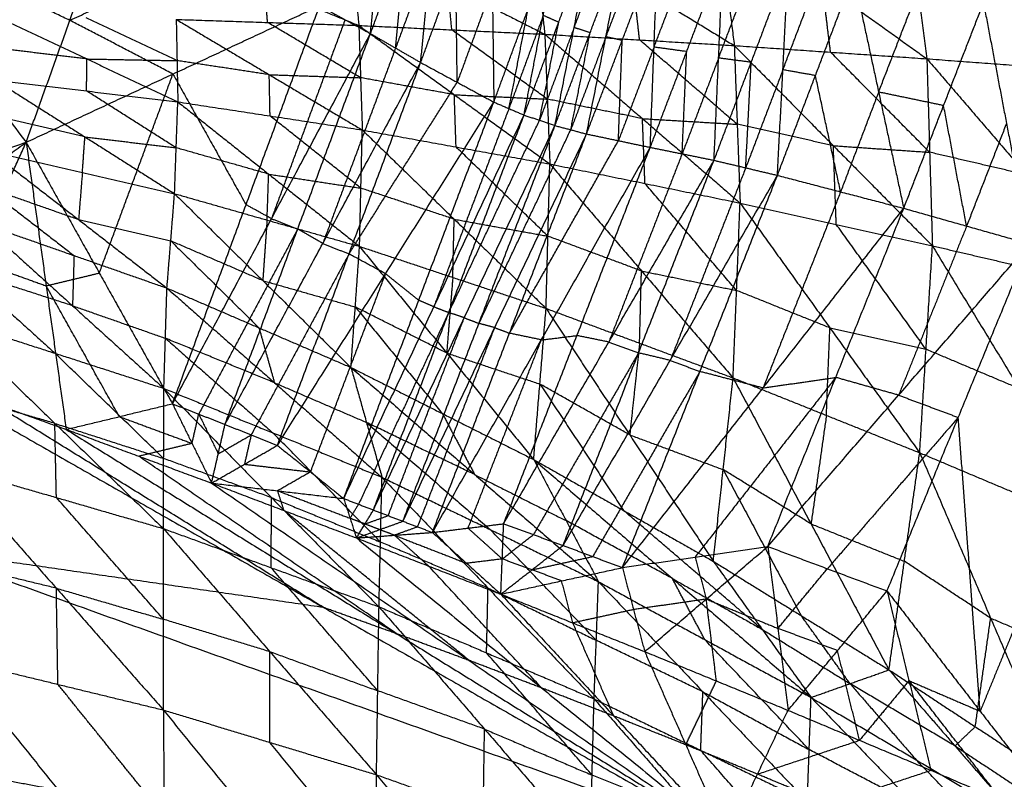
# Model space of a CAD drawing. Header units: millimetres. Extents: x -106 to 110, y -96 to 120.
# Tile 886 of 1020: x 36.03 to 41.65, y 104.63 to 108.97. Entities that reach past the tile are written whole.
import ezdxf

# ---------------------------------------------------------------- set-up
doc = ezdxf.new("R2010")
doc.units = ezdxf.units.MM
doc.header["$MEASUREMENT"] = 0
doc.layers.add('Default', color=7, linetype='Continuous', true_color=0x000000)

msp = doc.modelspace()

# ---------------------------------------------------------------- linework, layer by layer
at = {"layer": 'Default'}
for points in [[(34.152, 110.789, 13.6791), (35.1071, 109.5293, 13.4087), (36.0622, 108.2696, 13.1383)], [(38.0299, 108.8908, 13.569), (38.0939, 109.5363, 13.6383), (38.158, 110.1819, 13.7077)], [(38.0299, 108.8908, 13.569), (38.2355, 109.4472, 13.6426), (38.4411, 110.0037, 13.7161)], [(38.3167, 108.7256, 13.5598), (38.3789, 109.3646, 13.638), (38.4411, 110.0037, 13.7161)], [(38.3167, 108.7256, 13.5598), (38.5173, 109.2716, 13.6436), (38.7179, 109.8175, 13.7274)], [(38.7179, 109.8175, 13.7274), (38.7263, 109.1585, 13.639), (38.7348, 108.4995, 13.5507)], [(41.0852, 109.6829, 11.1274), (41.1475, 109.2149, 10.8186), (41.2097, 108.747, 10.5098)], [(41.0852, 109.6829, 11.1274), (41.7058, 109.1739, 10.8164), (42.3264, 108.6649, 10.5054)], [(36.0622, 108.2696, 13.1383), (36.3122, 108.9666, 13.3757), (36.5623, 109.6635, 13.6132)], [(38.7348, 108.4995, 13.5507), (38.9311, 109.032, 13.6473), (39.1274, 109.5645, 13.7438)], [(38.9077, 108.4254, 13.5496), (39.0176, 108.9949, 13.6467), (39.1274, 109.5645, 13.7438)], [(40.0121, 109.6052, 11.03), (40.0606, 109.2138, 10.7689), (40.1092, 108.8225, 10.5078)], [(40.0121, 109.6052, 11.03), (40.6109, 109.1761, 10.7699), (41.2097, 108.747, 10.5098)], [(36.3122, 108.9666, 13.3757), (35.7096, 109.2479, 13.3922), (35.1071, 109.5293, 13.4087)], [(38.955, 109.5278, 10.9303), (38.9907, 109.2075, 10.7136), (39.0263, 108.8871, 10.4969)], [(38.955, 109.5278, 10.9303), (39.5321, 109.1751, 10.719), (40.1092, 108.8225, 10.5078)], [(37.9148, 109.4505, 10.8286), (37.9391, 109.1939, 10.6521), (37.9635, 108.9374, 10.4756)], [(37.9148, 109.4505, 10.8286), (38.4706, 109.1688, 10.6627), (39.0263, 108.8871, 10.4969)], [(38.1733, 108.8082, 13.5644), (38.2044, 109.1277, 13.6035), (38.2355, 109.4472, 13.6426)], [(38.9077, 108.4254, 13.5496), (39.1056, 108.9556, 13.6476), (39.3034, 109.4858, 13.7456)], [(39.0845, 108.3651, 13.5502), (39.194, 108.9255, 13.6479), (39.3034, 109.4858, 13.7456)], [(39.194, 108.9255, 13.6479), (39.2944, 109.191, 13.696), (39.3948, 109.4564, 13.7441)], [(39.0845, 108.3651, 13.5502), (39.2853, 108.8961, 13.6464), (39.4861, 109.4271, 13.7426)], [(39.2647, 108.317, 13.5526), (39.3754, 108.8721, 13.6476), (39.4861, 109.4271, 13.7426)], [(39.3754, 108.8721, 13.6476), (39.4773, 109.1395, 13.6936), (39.5792, 109.4069, 13.7395)], [(36.3122, 108.9666, 13.3757), (36.7316, 109.1617, 13.4857), (37.151, 109.3568, 13.5956)], [(36.8885, 109.3745, 10.7241), (37.426, 109.1559, 10.5999), (37.9635, 108.9374, 10.4756)], [(38.3789, 109.3646, 13.638), (38.2761, 109.0864, 13.6012), (38.1733, 108.8082, 13.5644)], [(39.2647, 108.317, 13.5526), (39.4685, 108.8518, 13.6445), (39.6723, 109.3866, 13.7364)], [(39.6287, 108.2406, 13.5624), (39.6505, 108.8136, 13.6494), (39.6723, 109.3866, 13.7364)], [(39.6287, 108.2406, 13.5624), (39.8371, 108.788, 13.6423), (40.0455, 109.3354, 13.7222)], [(39.6505, 108.8136, 13.6494), (39.7547, 109.0873, 13.6893), (39.8589, 109.361, 13.7293)], [(39.9933, 108.1666, 13.5748), (40.0194, 108.751, 13.6485), (40.0455, 109.3354, 13.7222)], [(39.9933, 108.1666, 13.5748), (40.2058, 108.727, 13.643), (40.4183, 109.2873, 13.7113)], [(40.0194, 108.751, 13.6485), (40.1256, 109.0312, 13.6826), (40.2319, 109.3114, 13.7167)], [(40.3556, 108.0806, 13.5857), (40.387, 108.684, 13.6485), (40.4183, 109.2873, 13.7113)], [(38.5257, 108.6126, 13.5553), (38.5215, 108.9421, 13.5994), (38.5173, 109.2716, 13.6436)], [(40.3556, 108.0806, 13.5857), (40.5729, 108.651, 13.6446), (40.7903, 109.2214, 13.7036)], [(40.387, 108.684, 13.6485), (40.4956, 108.9692, 13.678), (40.6043, 109.2544, 13.7074)], [(40.7903, 109.2214, 13.7036), (40.9339, 108.5568, 13.6548), (41.0775, 107.8922, 13.606)], [(38.4949, 108.9123, 10.4862), (38.4827, 109.0405, 10.5745), (38.4706, 109.1688, 10.6627)], [(39.5678, 108.8548, 10.5023), (39.5499, 109.015, 10.6107), (39.5321, 109.1751, 10.719)], [(40.6594, 108.7847, 10.5088), (40.6352, 108.9804, 10.6394), (40.6109, 109.1761, 10.7699)], [(37.4417, 108.9547, 10.4589), (37.4338, 109.0553, 10.5294), (37.426, 109.1559, 10.5999)], [(38.7263, 109.1585, 13.639), (38.626, 108.8855, 13.5971), (38.5257, 108.6126, 13.5553)], [(40.9339, 108.5568, 13.6548), (41.0478, 108.8504, 13.6762), (41.1617, 109.1439, 13.6977)], [(36.0622, 108.2696, 13.1383), (36.9009, 108.6598, 13.3581), (37.7396, 109.0501, 13.5779)], [(36.8985, 106.7748, 12.6021), (37.3191, 107.9124, 13.09), (37.7396, 109.0501, 13.5779)], [(37.7396, 109.0501, 13.5779), (37.8848, 108.9704, 13.5735), (38.0299, 108.8908, 13.569)], [(41.0775, 107.8922, 13.606), (41.3053, 108.4793, 13.6489), (41.5331, 109.0664, 13.6918)], [(41.5331, 109.0664, 13.6918), (41.6647, 108.3776, 13.6587), (41.7962, 107.6888, 13.6256)], [(41.5331, 109.0664, 13.6918), (41.9031, 108.9785, 13.688), (42.2731, 108.8906, 13.6842)], [(38.8212, 108.4624, 13.5501), (38.8762, 108.7472, 13.5987), (38.9311, 109.032, 13.6473)], [(39.0176, 108.9949, 13.6467), (38.9194, 108.7287, 13.5984), (38.8212, 108.4624, 13.5501)], [(39.1056, 108.9556, 13.6476), (39.0616, 108.9753, 13.6472), (39.0176, 108.9949, 13.6467)], [(35.8898, 108.9911, 10.3954), (36.4094, 108.7459, 10.3346), (36.929, 108.5006, 10.2738)], [(36.9009, 108.6598, 13.3581), (36.6066, 108.8132, 13.3669), (36.3122, 108.9666, 13.3757)], [(36.9245, 108.7363, 10.358), (36.6647, 108.8589, 10.3884), (36.4049, 108.9816, 10.4188)], [(36.9199, 108.972, 10.4422), (36.9245, 108.7363, 10.358), (36.929, 108.5006, 10.2738)], [(36.9199, 108.972, 10.4422), (37.4417, 108.9547, 10.4589), (37.9635, 108.9374, 10.4756)], [(36.9199, 108.972, 10.4422), (37.4515, 108.656, 10.3492), (37.9831, 108.3401, 10.2561)], [(37.9733, 108.6387, 10.3659), (37.7075, 108.7967, 10.4124), (37.4417, 108.9547, 10.4589)], [(37.8848, 108.9704, 13.5735), (37.6745, 108.4016, 13.3295), (37.4642, 107.8328, 13.0856)], [(37.9635, 108.9374, 10.4756), (37.9733, 108.6387, 10.3659), (37.9831, 108.3401, 10.2561)], [(37.9635, 108.9374, 10.4756), (38.4949, 108.9123, 10.4862), (39.0263, 108.8871, 10.4969)], [(37.9635, 108.9374, 10.4756), (38.5092, 108.5415, 10.3467), (39.055, 108.1456, 10.2177)], [(38.9961, 108.3952, 13.5499), (39.0508, 108.6754, 13.5988), (39.1056, 108.9556, 13.6476)], [(36.8985, 106.7748, 12.6021), (37.4642, 107.8328, 13.0856), (38.0299, 108.8908, 13.569)], [(37.1985, 106.6567, 12.599), (37.6142, 107.7738, 13.084), (38.0299, 108.8908, 13.569)], [(38.0299, 108.8908, 13.569), (38.1733, 108.8082, 13.5644), (38.3167, 108.7256, 13.5598)], [(39.0407, 108.5164, 10.3573), (38.7678, 108.7143, 10.4218), (38.4949, 108.9123, 10.4862)], [(39.194, 108.9255, 13.6479), (39.095, 108.6603, 13.5989), (38.9961, 108.3952, 13.5499)], [(39.0263, 108.8871, 10.4969), (39.0407, 108.5164, 10.3573), (39.055, 108.1456, 10.2177)], [(39.0263, 108.8871, 10.4969), (39.5678, 108.8548, 10.5023), (40.1092, 108.8225, 10.5078)], [(39.0263, 108.8871, 10.4969), (39.5843, 108.4048, 10.3294), (40.1423, 107.9225, 10.1619)], [(39.1746, 108.3411, 13.5514), (39.23, 108.6186, 13.5989), (39.2853, 108.8961, 13.6464)], [(39.2853, 108.8961, 13.6464), (39.2396, 108.9108, 13.6471), (39.194, 108.9255, 13.6479)], [(39.3754, 108.8721, 13.6476), (39.275, 108.6066, 13.5995), (39.1746, 108.3411, 13.5514)], [(39.4685, 108.8518, 13.6445), (39.4219, 108.8619, 13.6461), (39.3754, 108.8721, 13.6476)], [(39.4467, 108.2788, 13.5575), (39.4576, 108.5653, 13.601), (39.4685, 108.8518, 13.6445)], [(40.1257, 108.3725, 10.3348), (39.8467, 108.6136, 10.4186), (39.5678, 108.8548, 10.5023)], [(36.4094, 108.7459, 10.3346), (36.1486, 108.777, 10.3332), (35.8879, 108.8081, 10.3317)], [(38.1733, 108.8082, 13.5644), (37.9655, 108.2497, 13.3219), (37.7576, 107.6912, 13.0794)], [(39.6505, 108.8136, 13.6494), (39.5486, 108.5462, 13.6035), (39.4467, 108.2788, 13.5575)], [(39.8371, 108.788, 13.6423), (39.7438, 108.8008, 13.6459), (39.6505, 108.8136, 13.6494)], [(39.811, 108.2036, 13.5686), (39.824, 108.4958, 13.6055), (39.8371, 108.788, 13.6423)], [(40.1092, 108.8225, 10.5078), (40.1257, 108.3725, 10.3348), (40.1423, 107.9225, 10.1619)], [(40.1092, 108.8225, 10.5078), (40.6594, 108.7847, 10.5088), (41.2097, 108.747, 10.5098)], [(40.1092, 108.8225, 10.5078), (40.6752, 108.2502, 10.2999), (41.2413, 107.6779, 10.0921)], [(41.2255, 108.2125, 10.301), (40.9424, 108.4986, 10.4049), (40.6594, 108.7847, 10.5088)], [(36.4075, 108.5629, 10.2709), (36.4084, 108.6544, 10.3028), (36.4094, 108.7459, 10.3346)], [(36.4094, 108.7459, 10.3346), (36.6669, 108.7411, 10.3463), (36.9245, 108.7363, 10.358)], [(37.4515, 108.656, 10.3492), (37.188, 108.6962, 10.3536), (36.9245, 108.7363, 10.358)], [(37.1985, 106.6567, 12.599), (37.7576, 107.6912, 13.0794), (38.3167, 108.7256, 13.5598)], [(37.498, 106.537, 12.5955), (37.9073, 107.6313, 13.0777), (38.3167, 108.7256, 13.5598)], [(38.3167, 108.7256, 13.5598), (38.5257, 108.6126, 13.5553), (38.7348, 108.4995, 13.5507)], [(40.0194, 108.751, 13.6485), (39.9152, 108.4773, 13.6085), (39.811, 108.2036, 13.5686)], [(40.2058, 108.727, 13.643), (40.1126, 108.739, 13.6458), (40.0194, 108.751, 13.6485)], [(40.1744, 108.1236, 13.5802), (40.1901, 108.4253, 13.6116), (40.2058, 108.727, 13.643)], [(41.2097, 108.747, 10.5098), (41.2255, 108.2125, 10.301), (41.2413, 107.6779, 10.0921)], [(41.2097, 108.747, 10.5098), (41.768, 108.706, 10.5076), (42.3264, 108.6649, 10.5054)], [(41.2097, 108.747, 10.5098), (41.7809, 108.0829, 10.2612), (42.352, 107.4188, 10.0127)], [(36.4803, 107.5222, 12.8702), (36.6906, 108.091, 13.1141), (36.9009, 108.6598, 13.3581)], [(36.9009, 108.6598, 13.3581), (37.11, 108.2861, 13.2241), (37.3191, 107.9124, 13.09)], [(37.4561, 108.4204, 10.265), (37.4538, 108.5382, 10.3071), (37.4515, 108.656, 10.3492)], [(37.4515, 108.656, 10.3492), (37.7124, 108.6474, 10.3575), (37.9733, 108.6387, 10.3659)], [(40.387, 108.684, 13.6485), (40.2807, 108.4038, 13.6144), (40.1744, 108.1236, 13.5802)], [(40.5729, 108.651, 13.6446), (40.48, 108.6675, 13.6466), (40.387, 108.684, 13.6485)], [(35.886, 108.6251, 10.268), (36.3982, 108.3004, 10.2615), (36.9104, 107.9758, 10.2551)], [(35.886, 108.6251, 10.268), (36.4075, 108.5629, 10.2709), (36.929, 108.5006, 10.2738)], [(37.9073, 107.6313, 13.0777), (38.2165, 108.122, 13.3165), (38.5257, 108.6126, 13.5553)], [(38.5092, 108.5415, 10.3467), (38.2413, 108.5901, 10.3563), (37.9733, 108.6387, 10.3659)], [(40.7166, 107.9864, 13.5958), (40.6448, 108.3187, 13.6202), (40.5729, 108.651, 13.6446)], [(36.9197, 108.2382, 10.2645), (36.6636, 108.4005, 10.2677), (36.4075, 108.5629, 10.2709)], [(40.9339, 108.5568, 13.6548), (40.8252, 108.2716, 13.6253), (40.7166, 107.9864, 13.5958)], [(41.3053, 108.4793, 13.6489), (41.1196, 108.5181, 13.6518), (40.9339, 108.5568, 13.6548)], [(36.9104, 107.9758, 10.2551), (36.9197, 108.2382, 10.2645), (36.929, 108.5006, 10.2738)], [(36.929, 108.5006, 10.2738), (37.4483, 108.0875, 10.243), (37.9675, 107.6744, 10.2122)], [(36.929, 108.5006, 10.2738), (37.4561, 108.4204, 10.265), (37.9831, 108.3401, 10.2561)], [(37.498, 106.537, 12.5955), (38.1164, 107.5183, 13.0731), (38.7348, 108.4995, 13.5507)], [(37.877, 106.2331, 12.5189), (38.3059, 107.3663, 13.0348), (38.7348, 108.4995, 13.5507)], [(38.5191, 108.2429, 10.2369), (38.5142, 108.3922, 10.2918), (38.5092, 108.5415, 10.3467)], [(38.5092, 108.5415, 10.3467), (38.775, 108.5289, 10.352), (39.0407, 108.5164, 10.3573)], [(38.7348, 108.4995, 13.5507), (38.8212, 108.4624, 13.5501), (38.9077, 108.4254, 13.5496)], [(39.5843, 108.4048, 10.3294), (39.3125, 108.4606, 10.3433), (39.0407, 108.5164, 10.3573)], [(38.8212, 108.4624, 13.5501), (38.6068, 107.8958, 13.2922), (38.3924, 107.3292, 13.0343)], [(41.4368, 107.7905, 13.6158), (41.3711, 108.1349, 13.6323), (41.3053, 108.4793, 13.6489)], [(36.3982, 108.3004, 10.2615), (36.1348, 108.3612, 10.2642), (35.8713, 108.422, 10.2669)], [(37.9753, 108.0072, 10.2342), (37.7157, 108.2138, 10.2496), (37.4561, 108.4204, 10.265)], [(37.877, 106.2331, 12.5189), (38.3924, 107.3292, 13.0343), (38.9077, 108.4254, 13.5496)], [(38.0468, 106.1675, 12.5186), (38.4773, 107.2964, 13.0341), (38.9077, 108.4254, 13.5496)], [(38.4773, 107.2964, 13.0341), (38.7367, 107.8458, 13.292), (38.9961, 108.3952, 13.5499)], [(38.9077, 108.4254, 13.5496), (38.9961, 108.3952, 13.5499), (39.0845, 108.3651, 13.5502)], [(39.5987, 108.034, 10.1898), (39.5915, 108.2194, 10.2596), (39.5843, 108.4048, 10.3294)], [(39.5843, 108.4048, 10.3294), (39.855, 108.3886, 10.3321), (40.1257, 108.3725, 10.3348)], [(41.6647, 108.3776, 13.6587), (41.5507, 108.084, 13.6372), (41.4368, 107.7905, 13.6158)], [(37.9675, 107.6744, 10.2122), (37.9753, 108.0072, 10.2342), (37.9831, 108.3401, 10.2561)], [(37.9831, 108.3401, 10.2561), (38.5083, 107.83, 10.1989), (39.0334, 107.3199, 10.1416)], [(37.9831, 108.3401, 10.2561), (38.5191, 108.2429, 10.2369), (39.055, 108.1456, 10.2177)], [(38.0468, 106.1675, 12.5186), (38.5657, 107.2663, 13.0344), (39.0845, 108.3651, 13.5502)], [(38.2153, 106.103, 12.5189), (38.6499, 107.2341, 13.0345), (39.0845, 108.3651, 13.5502)], [(38.6499, 107.2341, 13.0345), (38.9123, 107.7876, 13.293), (39.1746, 108.3411, 13.5514)], [(39.0845, 108.3651, 13.5502), (39.1746, 108.3411, 13.5514), (39.2647, 108.317, 13.5526)], [(40.6752, 108.2502, 10.2999), (40.4005, 108.3113, 10.3174), (40.1257, 108.3725, 10.3348)], [(33.7834, 107.5039, 12.4242), (34.9228, 107.8867, 12.7813), (36.0622, 108.2696, 13.1383)], [(34.6219, 107.2193, 12.4242), (35.342, 107.7444, 12.7813), (36.0622, 108.2696, 13.1383)], [(35.4578, 106.9273, 12.4242), (35.76, 107.5984, 12.7813), (36.0622, 108.2696, 13.1383)], [(36.0622, 108.2696, 13.1383), (36.1767, 107.4488, 12.7813), (36.2912, 106.628, 12.4242)], [(36.0622, 108.2696, 13.1383), (36.4803, 107.5222, 12.8702), (36.8985, 106.7748, 12.6021)], [(36.3835, 108.0974, 10.2605), (36.3909, 108.1989, 10.261), (36.3982, 108.3004, 10.2615)], [(36.3982, 108.3004, 10.2615), (36.659, 108.2693, 10.263), (36.9197, 108.2382, 10.2645)], [(38.2153, 106.103, 12.5189), (38.74, 107.21, 13.0358), (39.2647, 108.317, 13.5526)], [(38.384, 106.0392, 12.5196), (38.8243, 107.1781, 13.0361), (39.2647, 108.317, 13.5526)], [(38.8243, 107.1781, 13.0361), (39.1355, 107.7285, 13.2968), (39.4467, 108.2788, 13.5575)], [(39.2647, 108.317, 13.5526), (39.4467, 108.2788, 13.5575), (39.6287, 108.2406, 13.5624)], [(35.8566, 108.2189, 10.2659), (36.3618, 107.8274, 10.332), (36.8669, 107.4359, 10.398)], [(35.8566, 108.2189, 10.2659), (36.3835, 108.0974, 10.2605), (36.9104, 107.9758, 10.2551)], [(37.4483, 108.0875, 10.243), (37.184, 108.1629, 10.2537), (36.9197, 108.2382, 10.2645)], [(38.384, 106.0392, 12.5196), (39.0064, 107.1399, 13.041), (39.6287, 108.2406, 13.5624)], [(39.0442, 107.7328, 10.1797), (38.7817, 107.9878, 10.2083), (38.5191, 108.2429, 10.2369)], [(38.7911, 106.0888, 12.6192), (39.2099, 107.1647, 13.0908), (39.6287, 108.2406, 13.5624)], [(39.6287, 108.2406, 13.5624), (39.811, 108.2036, 13.5686), (39.9933, 108.1666, 13.5748)], [(40.6918, 107.8002, 10.127), (40.6835, 108.0252, 10.2135), (40.6752, 108.2502, 10.2999)], [(40.6752, 108.2502, 10.2999), (40.9503, 108.2313, 10.3005), (41.2255, 108.2125, 10.301)], [(41.7809, 108.0829, 10.2612), (41.5032, 108.1477, 10.2811), (41.2255, 108.2125, 10.301)], [(38.7911, 106.0888, 12.6192), (39.3922, 107.1277, 13.097), (39.9933, 108.1666, 13.5748)], [(39.1308, 105.9648, 12.6239), (39.562, 107.0657, 13.0993), (39.9933, 108.1666, 13.5748)], [(39.811, 108.2036, 13.5686), (39.6016, 107.6657, 13.3328), (39.3922, 107.1277, 13.097)], [(39.9933, 108.1666, 13.5748), (40.1744, 108.1236, 13.5802), (40.3556, 108.0806, 13.5857)], [(36.3835, 108.0974, 10.2605), (36.3726, 107.9624, 10.2962), (36.3618, 107.8274, 10.332)], [(39.0334, 107.3199, 10.1416), (39.0442, 107.7328, 10.1797), (39.055, 108.1456, 10.2177)], [(39.055, 108.1456, 10.2177), (39.5786, 107.5342, 10.1332), (40.1022, 106.9227, 10.0487)], [(39.055, 108.1456, 10.2177), (39.5987, 108.034, 10.1898), (40.1423, 107.9225, 10.1619)], [(40.1744, 108.1236, 13.5802), (39.9588, 107.5731, 13.3425), (39.7432, 107.0227, 13.1048)], [(37.439, 107.8251, 10.2336), (37.4436, 107.9563, 10.2383), (37.4483, 108.0875, 10.243)], [(37.4483, 108.0875, 10.243), (37.7118, 108.0474, 10.2386), (37.9753, 108.0072, 10.2342)], [(39.1308, 105.9648, 12.6239), (39.7432, 107.0227, 13.1048), (40.3556, 108.0806, 13.5857)], [(39.4697, 105.8381, 12.628), (39.9126, 106.9593, 13.1068), (40.3556, 108.0806, 13.5857)], [(40.3556, 108.0806, 13.5857), (40.7166, 107.9864, 13.5958), (41.0775, 107.8922, 13.606)], [(35.8307, 108.0136, 10.3304), (36.0833, 107.8178, 10.3635), (36.3359, 107.6221, 10.3965)], [(36.3618, 107.8274, 10.332), (36.0962, 107.9205, 10.3312), (35.8307, 108.0136, 10.3304)], [(38.5083, 107.83, 10.1989), (38.2418, 107.9186, 10.2165), (37.9753, 108.0072, 10.2342)], [(40.1222, 107.4226, 10.1053), (39.8605, 107.7283, 10.1475), (39.5987, 108.034, 10.1898)], [(40.7166, 107.9864, 13.5958), (40.4951, 107.4258, 13.3564), (40.2736, 106.8651, 13.117)], [(36.8669, 107.4359, 10.398), (36.8887, 107.7058, 10.3265), (36.9104, 107.9758, 10.2551)], [(36.9104, 107.9758, 10.2551), (37.4145, 107.4789, 10.3091), (37.9186, 106.9821, 10.3631)], [(36.9104, 107.9758, 10.2551), (37.439, 107.8251, 10.2336), (37.9675, 107.6744, 10.2122)], [(37.4642, 107.8328, 13.0856), (37.3916, 107.8726, 13.0878), (37.3191, 107.9124, 13.09)], [(39.4697, 105.8381, 12.628), (40.2736, 106.8651, 13.117), (41.0775, 107.8922, 13.606)], [(40.1022, 106.9227, 10.0487), (40.1222, 107.4226, 10.1053), (40.1423, 107.9225, 10.1619)], [(40.1423, 107.9225, 10.1619), (40.6556, 107.2085, 10.0505), (41.1688, 106.4945, 9.9391)], [(40.1423, 107.9225, 10.1619), (40.6918, 107.8002, 10.127), (41.2413, 107.6779, 10.0921)], [(40.3005, 105.959, 12.8404), (40.689, 106.9256, 13.2232), (41.0775, 107.8922, 13.606)], [(41.0775, 107.8922, 13.606), (41.4368, 107.7905, 13.6158), (41.7962, 107.6888, 13.6256)], [(36.3618, 107.8274, 10.332), (36.6252, 107.7666, 10.3292), (36.8887, 107.7058, 10.3265)], [(37.439, 107.8251, 10.2336), (37.4268, 107.652, 10.2714), (37.4145, 107.4789, 10.3091)], [(37.4642, 107.8328, 13.0856), (37.5392, 107.8033, 13.0848), (37.6142, 107.7738, 13.084)], [(38.5005, 107.4971, 10.1769), (38.5044, 107.6636, 10.1879), (38.5083, 107.83, 10.1989)], [(38.5083, 107.83, 10.1989), (38.7762, 107.7814, 10.1893), (39.0442, 107.7328, 10.1797)], [(35.8048, 107.8083, 10.3949), (36.327, 107.3354, 9.6915), (36.8492, 106.8625, 8.9881)], [(35.8048, 107.8083, 10.3949), (36.3359, 107.6221, 10.3965), (36.8669, 107.4359, 10.398)], [(37.6142, 107.7738, 13.084), (37.3314, 107.2448, 12.8423), (37.0485, 106.7157, 12.6005)], [(37.7576, 107.6912, 13.0794), (37.6859, 107.7325, 13.0817), (37.6142, 107.7738, 13.084)], [(41.205, 107.0862, 10.0156), (40.9484, 107.4432, 10.0713), (40.6918, 107.8002, 10.127)], [(41.4368, 107.7905, 13.6158), (41.2426, 107.3072, 13.4244), (41.0483, 106.8239, 13.233)], [(36.8887, 107.7058, 10.3265), (37.1407, 107.4574, 10.3535), (37.3928, 107.209, 10.3805)], [(37.4145, 107.4789, 10.3091), (37.1516, 107.5924, 10.3178), (36.8887, 107.7058, 10.3265)], [(39.5786, 107.5342, 10.1332), (39.3114, 107.6335, 10.1564), (39.0442, 107.7328, 10.1797)], [(37.7576, 107.6912, 13.0794), (37.8325, 107.6613, 13.0785), (37.9073, 107.6313, 13.0777)], [(37.9186, 106.9821, 10.3631), (37.9431, 107.3282, 10.2876), (37.9675, 107.6744, 10.2122)], [(37.9675, 107.6744, 10.2122), (38.4651, 107.0651, 10.2543), (38.9627, 106.4558, 10.2965)], [(37.9675, 107.6744, 10.2122), (38.5005, 107.4971, 10.1769), (39.0334, 107.3199, 10.1416)], [(40.3005, 105.959, 12.8404), (41.0483, 106.8239, 13.233), (41.7962, 107.6888, 13.6256)], [(40.9818, 105.7047, 12.853), (41.389, 106.6967, 13.2393), (41.7962, 107.6888, 13.6256)], [(41.1688, 106.4945, 9.9391), (41.205, 107.0862, 10.0156), (41.2413, 107.6779, 10.0921)], [(41.2413, 107.6779, 10.0921), (41.7384, 106.8611, 9.9554), (42.2356, 106.0443, 9.8187)], [(41.2413, 107.6779, 10.0921), (41.7966, 107.5484, 10.0524), (42.352, 107.4188, 10.0127)], [(30.8318, 107.597, 12.0172), (35.4492, 105.9449, 12.0172), (40.0666, 104.2928, 12.0172)], [(35.76, 107.5984, 12.7813), (35.9683, 107.5236, 12.7813), (36.1767, 107.4488, 12.7813)], [(36.3359, 107.6221, 10.3965), (36.3314, 107.4787, 10.044), (36.327, 107.3354, 9.6915)], [(37.9073, 107.6313, 13.0777), (37.6278, 107.1141, 12.8375), (37.3482, 106.5969, 12.5972)], [(38.1164, 107.5183, 13.0731), (38.0119, 107.5748, 13.0754), (37.9073, 107.6313, 13.0777)], [(35.7052, 107.5364, 9.6507), (35.9663, 107.3, 9.299), (36.2274, 107.0635, 8.9472)], [(36.327, 107.3354, 9.6915), (36.0161, 107.4359, 9.6711), (35.7052, 107.5364, 9.6507)], [(39.5678, 107.1213, 10.0951), (39.5732, 107.3277, 10.1142), (39.5786, 107.5342, 10.1332)], [(39.5786, 107.5342, 10.1332), (39.8504, 107.4784, 10.1192), (40.1222, 107.4226, 10.1053)], [(36.1767, 107.4488, 12.7813), (36.3285, 107.4855, 12.8257), (36.4803, 107.5222, 12.8702)], [(37.4145, 107.4789, 10.3091), (37.6788, 107.4036, 10.2984), (37.9431, 107.3282, 10.2876)], [(37.6875, 106.3851, 12.5572), (37.902, 106.9517, 12.8152), (38.1164, 107.5183, 13.0731)], [(38.1164, 107.5183, 13.0731), (38.2111, 107.4423, 13.054), (38.3059, 107.3663, 13.0348)], [(38.5005, 107.4971, 10.1769), (38.4828, 107.2811, 10.2156), (38.4651, 107.0651, 10.2543)], [(36.5948, 106.7014, 12.5132), (36.3857, 107.0751, 12.6472), (36.1767, 107.4488, 12.7813)], [(36.8492, 106.8625, 8.9881), (36.8581, 107.1492, 9.693), (36.8669, 107.4359, 10.398)], [(36.8669, 107.4359, 10.398), (37.3928, 107.209, 10.3805), (37.9186, 106.9821, 10.3631)], [(36.8669, 107.4359, 10.398), (37.4813, 106.8951, 9.7156), (38.0957, 106.3544, 9.0332)], [(40.6556, 107.2085, 10.0505), (40.3889, 107.3155, 10.0779), (40.1222, 107.4226, 10.1053)], [(38.3924, 107.3292, 13.0343), (38.3491, 107.3478, 13.0345), (38.3059, 107.3663, 13.0348)], [(36.327, 107.3354, 9.6915), (36.5925, 107.2423, 9.6923), (36.8581, 107.1492, 9.693)], [(37.9431, 107.3282, 10.2876), (38.1919, 107.0236, 10.3087), (38.4407, 106.7189, 10.3298)], [(38.4651, 107.0651, 10.2543), (38.2041, 107.1967, 10.271), (37.9431, 107.3282, 10.2876)], [(38.3924, 107.3292, 13.0343), (38.4348, 107.3128, 13.0342), (38.4773, 107.2964, 13.0341)], [(38.9627, 106.4558, 10.2965), (38.9981, 106.8878, 10.219), (39.0334, 107.3199, 10.1416)], [(39.0334, 107.3199, 10.1416), (39.5115, 106.5969, 10.1738), (39.9895, 105.874, 10.2059)], [(39.0334, 107.3199, 10.1416), (39.5678, 107.1213, 10.0951), (40.1022, 106.9227, 10.0487)], [(35.6055, 107.2646, 8.9064), (36.2262, 106.6628, 8.3193), (36.847, 106.061, 7.7322)], [(35.6055, 107.2646, 8.9064), (36.2274, 107.0635, 8.9472), (36.8492, 106.8625, 8.9881)], [(38.4773, 107.2964, 13.0341), (38.2196, 106.7484, 12.7764), (37.9619, 106.2003, 12.5188)], [(38.1311, 106.1353, 12.5188), (38.3484, 106.7008, 12.7766), (38.5657, 107.2663, 13.0344)], [(38.5657, 107.2663, 13.0344), (38.5215, 107.2814, 13.0343), (38.4773, 107.2964, 13.0341)], [(38.5657, 107.2663, 13.0344), (38.6078, 107.2502, 13.0345), (38.6499, 107.2341, 13.0345)], [(37.3928, 107.209, 10.3805), (37.437, 107.052, 10.0481), (37.4813, 106.8951, 9.7156)], [(38.2996, 106.0711, 12.5193), (38.5198, 106.6406, 12.7775), (38.74, 107.21, 13.0358)], [(38.74, 107.21, 13.0358), (38.6949, 107.2221, 13.0352), (38.6499, 107.2341, 13.0345)], [(38.74, 107.21, 13.0358), (38.7822, 107.1941, 13.036), (38.8243, 107.1781, 13.0361)], [(40.6355, 106.7086, 9.9939), (40.6455, 106.9585, 10.0222), (40.6556, 107.2085, 10.0505)], [(40.6556, 107.2085, 10.0505), (40.9303, 107.1473, 10.0331), (41.205, 107.0862, 10.0156)], [(36.8581, 107.1492, 9.693), (37.1653, 106.8788, 9.3518), (37.4724, 106.6084, 9.0106)], [(37.4813, 106.8951, 9.7156), (37.1697, 107.0222, 9.7043), (36.8581, 107.1492, 9.693)], [(38.5876, 106.064, 12.5694), (38.797, 106.6019, 12.8052), (39.0064, 107.1399, 13.041)], [(39.0064, 107.1399, 13.041), (38.9153, 107.159, 13.0386), (38.8243, 107.1781, 13.0361)], [(39.0064, 107.1399, 13.041), (39.1081, 107.1523, 13.0659), (39.2099, 107.1647, 13.0908)], [(39.3922, 107.1277, 13.097), (39.301, 107.1462, 13.0939), (39.2099, 107.1647, 13.0908)], [(39.3922, 107.1277, 13.097), (39.4771, 107.0967, 13.0981), (39.562, 107.0657, 13.0993)], [(39.5678, 107.1213, 10.0951), (39.5396, 106.8591, 10.1344), (39.5115, 106.5969, 10.1738)], [(41.7384, 106.8611, 9.9554), (41.4717, 106.9737, 9.9855), (41.205, 107.0862, 10.0156)], [(36.8481, 106.4618, 8.3601), (36.5377, 106.7627, 8.6537), (36.2274, 107.0635, 8.9472)], [(38.4651, 107.0651, 10.2543), (38.7316, 106.9765, 10.2367), (38.9981, 106.8878, 10.219)], [(39.562, 107.0657, 13.0993), (39.2615, 106.5462, 12.8604), (38.961, 106.0268, 12.6215)], [(39.7432, 107.0227, 13.1048), (39.6526, 107.0442, 13.1021), (39.562, 107.0657, 13.0993)], [(37.9186, 106.9821, 10.3631), (38.0071, 106.6682, 9.6981), (38.0957, 106.3544, 9.0332)], [(37.9186, 106.9821, 10.3631), (38.4407, 106.7189, 10.3298), (38.9627, 106.4558, 10.2965)], [(37.9186, 106.9821, 10.3631), (38.6257, 106.3697, 9.7062), (39.3328, 105.7574, 9.0493)], [(39.7432, 107.0227, 13.1048), (39.8279, 106.991, 13.1058), (39.9126, 106.9593, 13.1068)], [(35.4578, 106.9273, 12.4242), (35.8745, 106.7776, 12.4242), (36.2912, 106.628, 12.4242)], [(35.4578, 106.9273, 12.4242), (37.7622, 105.61, 12.2207), (40.0666, 104.2928, 12.0172)], [(35.4578, 106.9273, 12.4242), (35.8745, 106.7776, 12.4242), (36.2912, 106.628, 12.4242)], [(39.9126, 106.9593, 13.1068), (39.6064, 106.4304, 12.8664), (39.3003, 105.9014, 12.6259)], [(40.689, 106.9256, 13.2232), (40.287, 106.412, 12.9787), (39.8851, 105.8985, 12.7342)], [(40.2736, 106.8651, 13.117), (40.0931, 106.9122, 13.1119), (39.9126, 106.9593, 13.1068)], [(39.9895, 105.874, 10.2059), (40.0458, 106.3983, 10.1273), (40.1022, 106.9227, 10.0487)], [(40.1022, 106.9227, 10.0487), (40.5477, 106.0881, 10.0743), (40.9931, 105.2536, 10.1)], [(40.1022, 106.9227, 10.0487), (40.6355, 106.7086, 9.9939), (41.1688, 106.4945, 9.9391)], [(40.2736, 106.8651, 13.117), (40.4813, 106.8954, 13.1701), (40.689, 106.9256, 13.2232)], [(41.0483, 106.8239, 13.233), (40.8687, 106.8747, 13.2281), (40.689, 106.9256, 13.2232)], [(36.847, 106.061, 7.7322), (36.8481, 106.4618, 8.3601), (36.8492, 106.8625, 8.9881)], [(36.8492, 106.8625, 8.9881), (37.464, 106.2383, 8.4227), (38.0787, 105.614, 7.8574)], [(36.8492, 106.8625, 8.9881), (37.4724, 106.6084, 9.0106), (38.0957, 106.3544, 9.0332)], [(37.4813, 106.8951, 9.7156), (37.7442, 106.7817, 9.7069), (38.0071, 106.6682, 9.6981)], [(38.9981, 106.8878, 10.219), (39.2371, 106.5264, 10.2351), (39.4761, 106.1649, 10.2512)], [(39.5115, 106.5969, 10.1738), (39.2548, 106.7424, 10.1964), (38.9981, 106.8878, 10.219)], [(36.2262, 106.6628, 8.3193), (35.9203, 106.7516, 8.2827), (35.6143, 106.8404, 8.2461)], [(41.0483, 106.8239, 13.233), (41.2186, 106.7603, 13.2361), (41.389, 106.6967, 13.2393)], [(37.7622, 105.61, 12.2207), (36.8183, 106.1938, 12.3225), (35.8745, 106.7776, 12.4242)], [(36.2912, 106.628, 12.4242), (36.5948, 106.7014, 12.5132), (36.8985, 106.7748, 12.6021)], [(36.8985, 106.7748, 12.6021), (37.0102, 106.5481, 12.5132), (37.1218, 106.3214, 12.4242)], [(36.8985, 106.7748, 12.6021), (37.0485, 106.7157, 12.6005), (37.1985, 106.6567, 12.599)], [(36.5948, 106.7014, 12.5132), (36.8025, 106.6247, 12.5132), (37.0102, 106.5481, 12.5132)], [(37.0102, 106.5481, 12.5132), (37.0293, 106.6319, 12.5569), (37.0485, 106.7157, 12.6005)], [(37.0485, 106.7157, 12.6005), (37.1043, 106.6024, 12.5561), (37.1602, 106.4891, 12.5116)], [(38.4407, 106.7189, 10.3298), (38.5332, 106.5443, 10.018), (38.6257, 106.3697, 9.7062)], [(40.6355, 106.7086, 9.9939), (40.5916, 106.3984, 10.0341), (40.5477, 106.0881, 10.0743)], [(41.389, 106.6967, 13.2393), (41.015, 106.2643, 13.043), (40.6411, 105.8318, 12.8467)], [(41.5141, 105.0171, 12.6386), (41.4515, 105.8569, 12.9389), (41.389, 106.6967, 13.2393)], [(36.235, 106.2386, 7.659), (36.2306, 106.4507, 7.9891), (36.2262, 106.6628, 8.3193)], [(36.2262, 106.6628, 8.3193), (36.5372, 106.5623, 8.3397), (36.8481, 106.4618, 8.3601)], [(37.1218, 106.3214, 12.4242), (37.1602, 106.4891, 12.5116), (37.1985, 106.6567, 12.599)], [(37.1985, 106.6567, 12.599), (37.3482, 106.5969, 12.5972), (37.498, 106.537, 12.5955)], [(38.0071, 106.6682, 9.6981), (38.3607, 106.3621, 9.3697), (38.7142, 106.0559, 9.0413)], [(38.6257, 106.3697, 9.7062), (38.3164, 106.519, 9.7022), (38.0071, 106.6682, 9.6981)], [(36.2912, 106.628, 12.4242), (36.7065, 106.4747, 12.4242), (37.1218, 106.3214, 12.4242)], [(36.2912, 106.628, 12.4242), (38.1789, 105.4604, 12.2207), (40.0666, 104.2928, 12.0172)], [(36.2912, 106.628, 12.4242), (36.7065, 106.4747, 12.4242), (37.1218, 106.3214, 12.4242)], [(37.1602, 106.4891, 12.5116), (37.2542, 106.543, 12.5544), (37.3482, 106.5969, 12.5972)], [(37.3482, 106.5969, 12.5972), (37.3291, 106.513, 12.5536), (37.3099, 106.4292, 12.5099)], [(38.0872, 105.9842, 8.4453), (37.7798, 106.2963, 8.728), (37.4724, 106.6084, 9.0106)], [(39.5115, 106.5969, 10.1738), (39.7786, 106.4976, 10.1505), (40.0458, 106.3983, 10.1273)], [(37.0102, 106.5481, 12.5132), (36.8583, 106.5114, 12.4687), (36.7065, 106.4747, 12.4242)], [(37.1218, 106.3214, 12.4242), (37.3099, 106.4292, 12.5099), (37.498, 106.537, 12.5955)], [(37.498, 106.537, 12.5955), (37.6875, 106.3851, 12.5572), (37.877, 106.2331, 12.5189)], [(38.1789, 105.4604, 12.2207), (37.4427, 105.9675, 12.3225), (36.7065, 106.4747, 12.4242)], [(37.464, 106.2383, 8.4227), (37.156, 106.35, 8.3914), (36.8481, 106.4618, 8.3601)], [(40.9931, 105.2536, 10.1), (41.081, 105.8741, 10.0195), (41.1688, 106.4945, 9.9391)], [(41.1688, 106.4945, 9.9391), (41.5742, 105.5493, 9.9622), (41.9796, 104.6041, 9.9852)], [(41.1688, 106.4945, 9.9391), (41.7022, 106.2694, 9.8789), (42.2356, 106.0443, 9.8187)], [(35.623, 106.4163, 7.5859), (36.2348, 105.7202, 7.1127), (36.8466, 105.0242, 6.6395)], [(35.623, 106.4163, 7.5859), (36.235, 106.2386, 7.659), (36.847, 106.061, 7.7322)], [(37.3099, 106.4292, 12.5099), (37.4987, 106.4071, 12.5335), (37.6875, 106.3851, 12.5572)], [(38.9627, 106.4558, 10.2965), (39.1478, 106.1066, 9.6729), (39.3328, 105.7574, 9.0493)], [(38.9627, 106.4558, 10.2965), (39.4761, 106.1649, 10.2512), (39.9895, 105.874, 10.2059)], [(38.9627, 106.4558, 10.2965), (39.7552, 105.7758, 9.6722), (40.5478, 105.0959, 9.0479)], [(37.6875, 106.3851, 12.5572), (37.5935, 106.3312, 12.5144), (37.4994, 106.2773, 12.4716)], [(38.0787, 105.614, 7.8574), (38.0872, 105.9842, 8.4453), (38.0957, 106.3544, 9.0332)], [(38.0957, 106.3544, 9.0332), (38.7018, 105.7211, 8.4997), (39.3079, 105.0878, 7.9662)], [(38.0957, 106.3544, 9.0332), (38.7142, 106.0559, 9.0413), (39.3328, 105.7574, 9.0493)], [(38.6257, 106.3697, 9.7062), (38.8867, 106.2382, 9.6896), (39.1478, 106.1066, 9.6729)], [(40.0458, 106.3983, 10.1273), (40.2686, 105.981, 10.1401), (40.4913, 105.5638, 10.1529)], [(40.5477, 106.0881, 10.0743), (40.2967, 106.2432, 10.1008), (40.0458, 106.3983, 10.1273)], [(37.1218, 106.3214, 12.4242), (37.5358, 106.1644, 12.4242), (37.9498, 106.0075, 12.4242)], [(37.1218, 106.3214, 12.4242), (38.5942, 105.3071, 12.2207), (40.0666, 104.2928, 12.0172)], [(37.1218, 106.3214, 12.4242), (37.4994, 106.2773, 12.4716), (37.877, 106.2331, 12.5189)], [(37.1218, 106.3214, 12.4242), (37.5358, 106.1644, 12.4242), (37.9498, 106.0075, 12.4242)], [(36.8468, 105.5426, 7.1858), (36.5409, 105.8906, 7.4224), (36.235, 106.2386, 7.659)], [(37.4629, 105.8375, 7.7948), (37.4634, 106.0379, 8.1087), (37.464, 106.2383, 8.4227)], [(37.464, 106.2383, 8.4227), (37.7756, 106.1112, 8.434), (38.0872, 105.9842, 8.4453)], [(37.4994, 106.2773, 12.4716), (37.7064, 106.1988, 12.4716), (37.9134, 106.1203, 12.4716)], [(37.5358, 106.1644, 12.4242), (37.5176, 106.2208, 12.4479), (37.4994, 106.2773, 12.4716)], [(37.877, 106.2331, 12.5189), (37.9134, 106.1203, 12.4716), (37.9498, 106.0075, 12.4242)], [(37.877, 106.2331, 12.5189), (37.9619, 106.2003, 12.5188), (38.0468, 106.1675, 12.5186)], [(37.9134, 106.1203, 12.4716), (37.9377, 106.1603, 12.4952), (37.9619, 106.2003, 12.5188)], [(38.5942, 105.3071, 12.2207), (38.065, 105.7358, 12.3225), (37.5358, 106.1644, 12.4242)], [(37.9498, 106.0075, 12.4242), (37.9983, 106.0875, 12.4714), (38.0468, 106.1675, 12.5186)], [(37.9983, 106.0875, 12.4714), (38.0647, 106.1114, 12.4951), (38.1311, 106.1353, 12.5188)], [(38.0468, 106.1675, 12.5186), (38.1311, 106.1353, 12.5188), (38.2153, 106.103, 12.5189)], [(40.2686, 105.4849, 9.6269), (39.8724, 105.8249, 9.9391), (39.4761, 106.1649, 10.2512)], [(37.9983, 106.0875, 12.4714), (37.9559, 106.1039, 12.4715), (37.9134, 106.1203, 12.4716)], [(37.9498, 106.0075, 12.4242), (38.0825, 106.0553, 12.4716), (38.2153, 106.103, 12.5189)], [(38.0825, 106.0553, 12.4716), (38.0404, 106.0714, 12.4715), (37.9983, 106.0875, 12.4714)], [(38.2996, 106.0711, 12.5193), (38.2333, 106.0472, 12.4956), (38.1669, 106.0233, 12.4719)], [(38.2153, 106.103, 12.5189), (38.2996, 106.0711, 12.5193), (38.384, 106.0392, 12.5196)], [(38.384, 106.0392, 12.5196), (38.5876, 106.064, 12.5694), (38.7911, 106.0888, 12.6192)], [(38.775, 105.6863, 12.4242), (38.783, 105.8876, 12.5217), (38.7911, 106.0888, 12.6192)], [(38.7911, 106.0888, 12.6192), (38.961, 106.0268, 12.6215), (39.1308, 105.9648, 12.6239)], [(39.7552, 105.7758, 9.6722), (39.4515, 105.9412, 9.6725), (39.1478, 106.1066, 9.6729)], [(40.5477, 106.0881, 10.0743), (40.8143, 105.9811, 10.0469), (41.081, 105.8741, 10.0195)], [(36.8466, 105.0242, 6.6395), (36.8468, 105.5426, 7.1858), (36.847, 106.061, 7.7322)], [(36.847, 106.061, 7.7322), (37.4556, 105.3576, 7.2825), (38.0643, 104.6541, 6.8328)], [(36.847, 106.061, 7.7322), (37.4629, 105.8375, 7.7948), (38.0787, 105.614, 7.8574)], [(37.9498, 106.0075, 12.4242), (38.1669, 106.0233, 12.4719), (38.384, 106.0392, 12.5196)], [(38.1669, 106.0233, 12.4719), (38.1247, 106.0393, 12.4717), (38.0825, 106.0553, 12.4716)], [(38.1669, 106.0233, 12.4719), (38.3732, 105.943, 12.4719), (38.5795, 105.8627, 12.4719)], [(38.3624, 105.8469, 12.4242), (38.2646, 105.9351, 12.4481), (38.1669, 106.0233, 12.4719)], [(38.384, 106.0392, 12.5196), (38.5795, 105.8627, 12.4719), (38.775, 105.6863, 12.4242)], [(38.5876, 106.064, 12.5694), (38.6853, 105.9758, 12.5455), (38.783, 105.8876, 12.5217)], [(39.3204, 105.4226, 8.5077), (39.0173, 105.7392, 8.7745), (38.7142, 106.0559, 9.0413)], [(38.783, 105.8876, 12.5217), (38.872, 105.9572, 12.5716), (38.961, 106.0268, 12.6215)], [(37.9498, 106.0075, 12.4242), (38.3624, 105.8469, 12.4242), (38.775, 105.6863, 12.4242)], [(37.9498, 106.0075, 12.4242), (39.0082, 105.1501, 12.2207), (40.0666, 104.2928, 12.0172)], [(37.9498, 106.0075, 12.4242), (38.3624, 105.8469, 12.4242), (38.775, 105.6863, 12.4242)], [(38.7018, 105.7211, 8.4997), (38.3945, 105.8526, 8.4725), (38.0872, 105.9842, 8.4453)], [(38.775, 105.6863, 12.4242), (38.9529, 105.8256, 12.5241), (39.1308, 105.9648, 12.6239)], [(39.1308, 105.9648, 12.6239), (39.3003, 105.9014, 12.6259), (39.4697, 105.8381, 12.628)], [(39.4697, 105.8381, 12.628), (39.8851, 105.8985, 12.7342), (40.3005, 105.959, 12.8404)], [(39.5973, 105.3579, 12.4242), (39.9489, 105.6584, 12.6323), (40.3005, 105.959, 12.8404)], [(40.3005, 105.959, 12.8404), (40.3586, 105.4906, 12.6323), (40.4167, 105.0223, 12.4242)], [(40.3005, 105.959, 12.8404), (40.6411, 105.8318, 12.8467), (40.9818, 105.7047, 12.853)], [(41.9213, 106.0092, 13.0249), (41.7177, 105.5131, 12.8318), (41.5141, 105.0171, 12.6386)], [(37.7622, 105.61, 12.2207), (36.6057, 105.7775, 12.1189), (35.4492, 105.9449, 12.0172)], [(38.9529, 105.8256, 12.5241), (39.1266, 105.8635, 12.575), (39.3003, 105.9014, 12.6259)], [(39.8851, 105.8985, 12.7342), (39.917, 105.7785, 12.6833), (39.9489, 105.6584, 12.6323)], [(36.2348, 105.7202, 7.1127), (35.9333, 105.7936, 7.0625), (35.6319, 105.867, 7.0122)], [(39.0082, 105.1501, 12.2207), (38.6853, 105.4985, 12.3225), (38.3624, 105.8469, 12.4242)], [(38.783, 105.8876, 12.5217), (38.6813, 105.8752, 12.4968), (38.5795, 105.8627, 12.4719)], [(38.9529, 105.8256, 12.5241), (38.868, 105.8566, 12.5229), (38.783, 105.8876, 12.5217)], [(39.9895, 105.874, 10.2059), (40.2686, 105.4849, 9.6269), (40.5478, 105.0959, 9.0479)], [(39.9895, 105.874, 10.2059), (40.4913, 105.5638, 10.1529), (40.9931, 105.2536, 10.1)], [(41.5742, 105.5493, 9.9622), (41.3276, 105.7117, 9.9908), (41.081, 105.8741, 10.0195)], [(38.0715, 105.1341, 7.3451), (37.7672, 105.4858, 7.5699), (37.4629, 105.8375, 7.7948)], [(38.775, 105.6863, 12.4242), (39.1223, 105.7622, 12.5261), (39.4697, 105.8381, 12.628)], [(39.1223, 105.7622, 12.5261), (39.0376, 105.7939, 12.5251), (38.9529, 105.8256, 12.5241)], [(39.4697, 105.8381, 12.628), (39.5335, 105.598, 12.5261), (39.5973, 105.3579, 12.4242)], [(40.3586, 105.4906, 12.6323), (40.4998, 105.6612, 12.7395), (40.6411, 105.8318, 12.8467)], [(39.1861, 105.5221, 12.4242), (39.1542, 105.6422, 12.4752), (39.1223, 105.7622, 12.5261)], [(39.3079, 105.0878, 7.9662), (39.3204, 105.4226, 8.5077), (39.3328, 105.7574, 9.0493)], [(39.3328, 105.7574, 9.0493), (39.9297, 105.1284, 8.5581), (40.5266, 104.4994, 8.0669)], [(39.3328, 105.7574, 9.0493), (39.9403, 105.4266, 9.0486), (40.5478, 105.0959, 9.0479)], [(39.9403, 105.4266, 9.0486), (39.8478, 105.6012, 9.3604), (39.7552, 105.7758, 9.6722)], [(39.7552, 105.7758, 9.6722), (40.0119, 105.6304, 9.6495), (40.2686, 105.4849, 9.6269)], [(36.2437, 105.1709, 6.5391), (36.2392, 105.4456, 6.8259), (36.2348, 105.7202, 7.1127)], [(36.2348, 105.7202, 7.1127), (36.5408, 105.6314, 7.1492), (36.8468, 105.5426, 7.1858)], [(38.6933, 105.3509, 7.9118), (38.6976, 105.536, 8.2057), (38.7018, 105.7211, 8.4997)], [(38.7018, 105.7211, 8.4997), (39.0111, 105.5718, 8.5037), (39.3204, 105.4226, 8.5077)], [(38.775, 105.6863, 12.4242), (39.1861, 105.5221, 12.4242), (39.5973, 105.3579, 12.4242)], [(38.775, 105.6863, 12.4242), (39.4208, 104.9895, 12.2207), (40.0666, 104.2928, 12.0172)], [(38.775, 105.6863, 12.4242), (39.1861, 105.5221, 12.4242), (39.5973, 105.3579, 12.4242)], [(40.4167, 105.0223, 12.4242), (40.6992, 105.3635, 12.6386), (40.9818, 105.7047, 12.853)], [(40.9818, 105.7047, 12.853), (41.1074, 105.1921, 12.6386), (41.2331, 104.6795, 12.4242)], [(40.9818, 105.7047, 12.853), (41.5141, 105.0171, 12.6386), (42.0465, 104.3295, 12.4242)], [(39.9489, 105.6584, 12.6323), (39.7412, 105.6282, 12.5792), (39.5335, 105.598, 12.5261)], [(39.9489, 105.6584, 12.6323), (40.1537, 105.5745, 12.6323), (40.3586, 105.4906, 12.6323)], [(40.007, 105.1901, 12.4242), (39.9779, 105.4243, 12.5283), (39.9489, 105.6584, 12.6323)], [(38.1789, 105.4604, 12.2207), (37.9705, 105.5352, 12.2207), (37.7622, 105.61, 12.2207)], [(38.0643, 104.6541, 6.8328), (38.0715, 105.1341, 7.3451), (38.0787, 105.614, 7.8574)], [(38.0787, 105.614, 7.8574), (38.6818, 104.915, 7.439), (39.2848, 104.2159, 7.0207)], [(38.0787, 105.614, 7.8574), (38.6933, 105.3509, 7.9118), (39.3079, 105.0878, 7.9662)], [(39.5335, 105.598, 12.5261), (39.3598, 105.5601, 12.4752), (39.1861, 105.5221, 12.4242)], [(40.7705, 105.1747, 9.5739), (40.6309, 105.3693, 9.8634), (40.4913, 105.5638, 10.1529)], [(37.4556, 105.3576, 7.2825), (37.1512, 105.4501, 7.2342), (36.8468, 105.5426, 7.1858)], [(39.4208, 104.9895, 12.2207), (39.3035, 105.2558, 12.3225), (39.1861, 105.5221, 12.4242)], [(41.4864, 104.9289, 10.0426), (41.5303, 105.2391, 10.0024), (41.5742, 105.5493, 9.9622)], [(41.5742, 105.5493, 9.9622), (41.8409, 105.4368, 9.9321), (42.1076, 105.3242, 9.902)], [(38.5942, 105.3071, 12.2207), (38.3865, 105.3837, 12.2207), (38.1789, 105.4604, 12.2207)], [(40.2686, 105.4849, 9.6269), (40.5196, 105.3298, 9.6004), (40.7705, 105.1747, 9.5739)], [(40.6992, 105.3635, 12.6386), (40.5289, 105.4271, 12.6355), (40.3586, 105.4906, 12.6323)], [(39.9297, 105.1284, 8.5581), (39.625, 105.2755, 8.5329), (39.3204, 105.4226, 8.5077)], [(40.5372, 104.7976, 8.5574), (40.2387, 105.1121, 8.803), (39.9403, 105.4266, 9.0486)], [(37.4554, 104.8391, 6.7361), (37.4555, 105.0983, 7.0093), (37.4556, 105.3576, 7.2825)], [(37.4556, 105.3576, 7.2825), (37.7636, 105.2458, 7.3138), (38.0715, 105.1341, 7.3451)], [(39.2963, 104.6518, 7.4934), (38.9948, 105.0014, 7.7026), (38.6933, 105.3509, 7.9118)], [(39.5973, 105.3579, 12.4242), (39.8319, 104.8253, 12.2207), (40.0666, 104.2928, 12.0172)], [(39.5973, 105.3579, 12.4242), (40.007, 105.1901, 12.4242), (40.4167, 105.0223, 12.4242)], [(39.5973, 105.3579, 12.4242), (40.007, 105.1901, 12.4242), (40.4167, 105.0223, 12.4242)], [(40.8249, 104.8509, 12.4242), (40.7621, 105.1072, 12.5314), (40.6992, 105.3635, 12.6386)], [(35.6407, 105.3177, 6.4386), (36.2437, 105.1709, 6.5391), (36.8466, 105.0242, 6.6395)], [(35.6407, 105.3177, 6.4386), (36.2475, 104.5648, 6.1077), (36.8543, 103.8119, 5.7767)], [(39.0082, 105.1501, 12.2207), (38.8012, 105.2286, 12.2207), (38.5942, 105.3071, 12.2207)], [(40.5478, 105.0959, 9.0479), (40.7705, 105.1747, 9.5739), (40.9931, 105.2536, 10.1)], [(40.9931, 105.2536, 10.1), (41.3705, 104.8186, 9.5688), (41.7478, 104.3837, 9.0376)], [(40.9931, 105.2536, 10.1), (41.4864, 104.9289, 10.0426), (41.9796, 104.6041, 9.9852)], [(36.8504, 104.418, 6.2081), (36.5471, 104.7945, 6.3736), (36.2437, 105.1709, 6.5391)], [(39.8319, 104.8253, 12.2207), (39.9195, 105.0077, 12.3225), (40.007, 105.1901, 12.4242)], [(40.7705, 105.1747, 9.5739), (40.9591, 104.9573, 9.3084), (41.1478, 104.7398, 9.0428)], [(41.3705, 104.8186, 9.5688), (41.0705, 104.9967, 9.5714), (40.7705, 105.1747, 9.5739)], [(41.1074, 105.1921, 12.6386), (40.9662, 105.0215, 12.5314), (40.8249, 104.8509, 12.4242)], [(41.1074, 105.1921, 12.6386), (41.3108, 105.1046, 12.6386), (41.5141, 105.0171, 12.6386)], [(41.6398, 104.5045, 12.4242), (41.3736, 104.8483, 12.5314), (41.1074, 105.1921, 12.6386)], [(38.6818, 104.915, 7.439), (38.3766, 105.0245, 7.3921), (38.0715, 105.1341, 7.3451)], [(39.4208, 104.9895, 12.2207), (39.2145, 105.0698, 12.2207), (39.0082, 105.1501, 12.2207)], [(39.9172, 104.7936, 8.0165), (39.9235, 104.961, 8.2873), (39.9297, 105.1284, 8.5581)], [(39.9297, 105.1284, 8.5581), (40.2334, 104.963, 8.5578), (40.5372, 104.7976, 8.5574)], [(39.2848, 104.2159, 7.0207), (39.2963, 104.6518, 7.4934), (39.3079, 105.0878, 7.9662)], [(39.3079, 105.0878, 7.9662), (39.9061, 104.4047, 7.588), (40.5043, 103.7216, 7.2098)], [(39.3079, 105.0878, 7.9662), (39.9172, 104.7936, 8.0165), (40.5266, 104.4994, 8.0669)], [(40.5266, 104.4994, 8.0669), (40.5372, 104.7976, 8.5574), (40.5478, 105.0959, 9.0479)], [(40.5478, 105.0959, 9.0479), (41.1422, 104.4796, 8.6073), (41.7366, 103.8633, 8.1666)], [(40.5478, 105.0959, 9.0479), (41.1478, 104.7398, 9.0428), (41.7478, 104.3837, 9.0376)], [(36.8466, 105.0242, 6.6395), (36.8504, 104.418, 6.2081), (36.8543, 103.8119, 5.7767)], [(36.8466, 105.0242, 6.6395), (37.4523, 104.2771, 6.3309), (38.058, 103.53, 6.0223)], [(36.8466, 105.0242, 6.6395), (37.4554, 104.8391, 6.7361), (38.0643, 104.6541, 6.8328)], [(40.0666, 104.2928, 12.0172), (40.2416, 104.6575, 12.2207), (40.4167, 105.0223, 12.4242)], [(40.4167, 105.0223, 12.4242), (40.8249, 104.8509, 12.4242), (41.2331, 104.6795, 12.4242)], [(40.4167, 105.0223, 12.4242), (40.8249, 104.8509, 12.4242), (41.2331, 104.6795, 12.4242)], [(39.8319, 104.8253, 12.2207), (39.6264, 104.9074, 12.2207), (39.4208, 104.9895, 12.2207)], [(38.6745, 104.435, 6.9268), (38.6781, 104.675, 7.1829), (38.6818, 104.915, 7.439)], [(38.6818, 104.915, 7.439), (38.989, 104.7834, 7.4662), (39.2963, 104.6518, 7.4934)], [(41.4864, 104.9289, 10.0426), (41.4284, 104.8738, 9.8057), (41.3705, 104.8186, 9.5688)], [(38.0611, 104.092, 6.4276), (37.7583, 104.4656, 6.5818), (37.4554, 104.8391, 6.7361)], [(40.2416, 104.6575, 12.2207), (40.5333, 104.7542, 12.3225), (40.8249, 104.8509, 12.4242)], [(40.2416, 104.6575, 12.2207), (40.0368, 104.7414, 12.2207), (39.8319, 104.8253, 12.2207)], [(40.5155, 104.1105, 7.6383), (40.2164, 104.4521, 7.8274), (39.9172, 104.7936, 8.0165)], [(41.1422, 104.4796, 8.6073), (40.8397, 104.6386, 8.5823), (40.5372, 104.7976, 8.5574)], [(41.3705, 104.8186, 9.5688), (41.6171, 104.6563, 9.5401), (41.8637, 104.4939, 9.5114)], [(41.7422, 104.1235, 8.6021), (41.445, 104.4316, 8.8224), (41.1478, 104.7398, 9.0428)], [(36.2475, 104.5648, 6.1077), (35.95, 104.6203, 6.0472), (35.6525, 104.6757, 5.9868)], [(40.0666, 104.2928, 12.0172), (40.6498, 104.4861, 12.2207), (41.2331, 104.6795, 12.4242)], [(41.2331, 104.6795, 12.4242), (41.6398, 104.5045, 12.4242), (42.0465, 104.3295, 12.4242)], [(41.2331, 104.6795, 12.4242), (41.6398, 104.5045, 12.4242), (42.0465, 104.3295, 12.4242)], [(38.058, 103.53, 6.0223), (38.0611, 104.092, 6.4276), (38.0643, 104.6541, 6.8328)], [(38.0643, 104.6541, 6.8328), (38.6663, 103.9233, 6.5524), (39.2684, 103.1926, 6.2719)], [(38.0643, 104.6541, 6.8328), (38.6745, 104.435, 6.9268), (39.2848, 104.2159, 7.0207)], [(39.9061, 104.4047, 7.588), (39.6012, 104.5283, 7.5407), (39.2963, 104.6518, 7.4934)], [(40.6498, 104.4861, 12.2207), (40.4457, 104.5718, 12.2207), (40.2416, 104.6575, 12.2207)]]:
    msp.add_open_spline(points, degree=2, dxfattribs=at)

doc.saveas('drawing.dxf')
